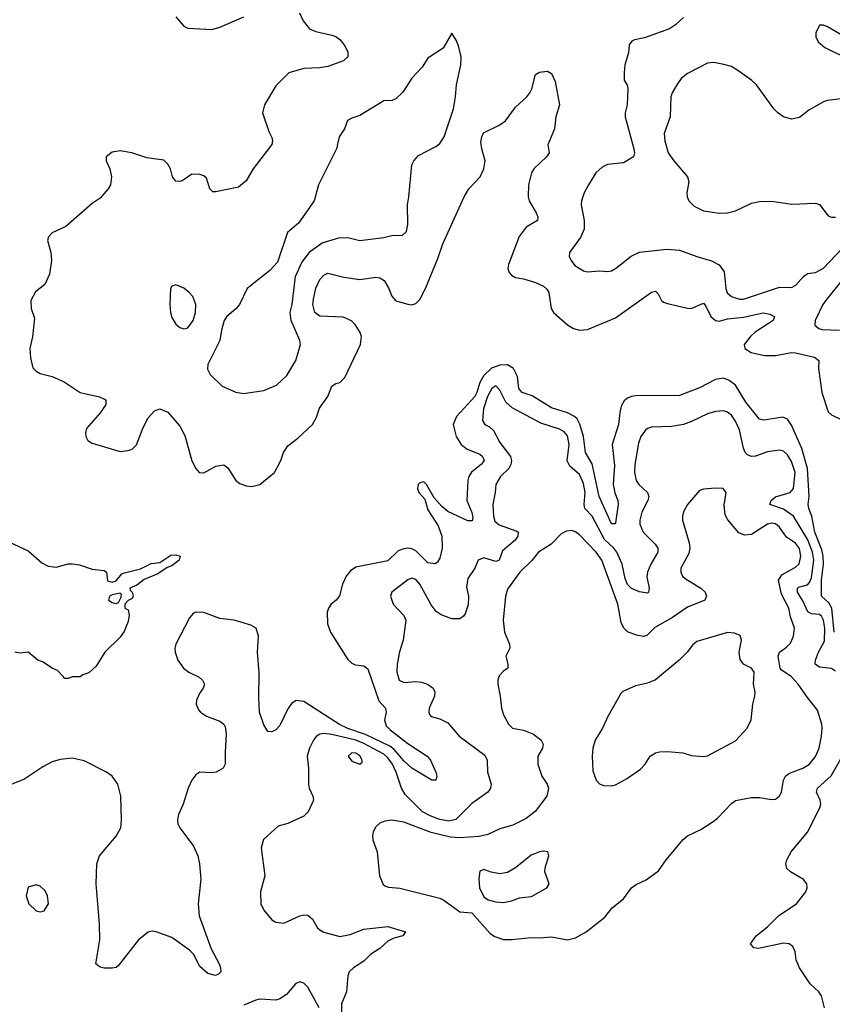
# Model space of a CAD drawing. Header units: inches. Extents: x 1384664 to 1536621, y 460766 to 646467.
# Tile 353 of 488: x 1430688 to 1434755, y 572467 to 577396. Entities that reach past the tile are written whole.
import ezdxf

# ---------------------------------------------------------------- set-up
doc = ezdxf.new("R2010")
doc.units = ezdxf.units.IN
doc.header["$MEASUREMENT"] = 0
doc.layers.add('B4537', color=7, linetype='Continuous')

msp = doc.modelspace()

# ---------------------------------------------------------------- linework, layer by layer
at = {"layer": 'B4537', "color": 5}
for points, elevation in [([(1432088.4, 577430), (1432106.4, 577390), (1432138, 577350), (1432170, 577337.7), (1432250, 577318.6), (1432270, 577311.2), (1432290, 577296.9), (1432311.7, 577270), (1432330, 577234.8), (1432330.4, 577210), (1432307.7, 577190), (1432230, 577162.2), (1432190, 577154.6), (1432110, 577152.4), (1432034, 577130), (1431970, 577065.6), (1431912.3, 576970), (1431903.2, 576930), (1431935.5, 576835.5), (1431950, 576806), (1431953.4, 576790), (1431949, 576771), (1431856, 576650), (1431822, 576590), (1431782.8, 576557.2), (1431670, 576533.6), (1431654.5, 576534.5), (1431639.2, 576550), (1431623, 576603), (1431610, 576615.1), (1431590, 576621.7), (1431550, 576622), (1431501, 576590), (1431490, 576585.6), (1431468.5, 576588.5), (1431451.8, 576610), (1431442, 576650), (1431430, 576672.3), (1431410, 576693.6), (1431324.8, 576704.8), (1431248.7, 576730), (1431190, 576739.7), (1431150, 576733.7), (1431120.7, 576710), (1431120.7, 576690), (1431139.1, 576650), (1431147.3, 576610), (1431142.8, 576570), (1431130.8, 576550), (1431090, 576502.7), (1431050, 576475.1), (1430918.9, 576361.1), (1430850.2, 576329.8), (1430831.7, 576308.3), (1430827.2, 576290), (1430843.2, 576230), (1430846.9, 576190), (1430837.2, 576122.8), (1430814.4, 576070), (1430766.9, 576033.1), (1430743.1, 575990), (1430745.5, 575950), (1430762, 575902), (1430751.1, 575808.9), (1430739.1, 575750), (1430742.7, 575702.7), (1430754, 575654), (1430770, 575636.4), (1430790, 575625.3), (1430850.3, 575610.3), (1430910, 575583.1), (1430990.7, 575530), (1431087.9, 575507.9), (1431115.2, 575495.2), (1431119.3, 575490), (1431118.7, 575470), (1431091.5, 575430), (1431022.6, 575350), (1431016.5, 575330), (1431018, 575310), (1431028.5, 575290), (1431050, 575275.8), (1431190, 575234.4), (1431230, 575238.7), (1431250, 575246), (1431271.9, 575268.1), (1431305.6, 575354.4), (1431330, 575402.4), (1431362, 575438), (1431390, 575448.5), (1431430, 575432), (1431490, 575362), (1431513.9, 575313.9), (1431550, 575188), (1431568.6, 575148.6), (1431586.4, 575130), (1431610, 575127), (1431670, 575161.8), (1431710, 575167.5), (1431730, 575152.2), (1431770, 575088.9), (1431790, 575073.7), (1431822, 575062), (1431850, 575058.6), (1431889.6, 575070), (1431963.5, 575130), (1431994, 575190), (1432008.7, 575230), (1432030, 575262.6), (1432079.4, 575300.6), (1432153.1, 575370), (1432173.7, 575406.3), (1432188.6, 575451.4), (1432230.5, 575509.5), (1432250, 575561.7), (1432270, 575574.7), (1432290, 575579.6), (1432315, 575605), (1432393.5, 575770), (1432398.2, 575810), (1432391.5, 575830), (1432366.5, 575870), (1432348, 575888), (1432307.3, 575907.3), (1432190, 575912.4), (1432165.1, 575930), (1432155.3, 575970), (1432157.6, 575997.6), (1432170, 576052.7), (1432190, 576095.3), (1432210, 576118), (1432230, 576127.2), (1432310, 576107.2), (1432390, 576095.3), (1432470, 576106.7), (1432490, 576104), (1432511.4, 576090), (1432533.2, 576053.2), (1432550, 576012.7), (1432570, 575988.9), (1432630, 575971.4), (1432650, 575969.1), (1432670, 575975.6), (1432690, 575994.9), (1432719.1, 576050), (1432780, 576200), (1432805.3, 576274.7), (1432912.3, 576510), (1432936, 576550), (1432992.2, 576610), (1433011.3, 576650), (1433017.3, 576690), (1433000.6, 576750), (1432996.3, 576783.7), (1433000.5, 576810), (1433009.6, 576830), (1433090, 576868.9), (1433119.8, 576890), (1433170, 576958.5), (1433225.7, 577010), (1433241, 577030), (1433251.1, 577050), (1433270, 577121), (1433290, 577133.4), (1433330, 577139.1), (1433350, 577126.8), (1433367.3, 577087.3), (1433388.9, 576970), (1433371.6, 576910), (1433363.6, 576850), (1433330.4, 576770), (1433338, 576730), (1433324.9, 576710), (1433260.2, 576650), (1433250, 576629.6), (1433234, 576570), (1433232.3, 576510), (1433237.7, 576490), (1433273.5, 576430), (1433281.2, 576410), (1433278.9, 576390), (1433223, 576357), (1433188.4, 576310), (1433133.8, 576170), (1433131.5, 576150), (1433138.3, 576130), (1433150, 576116.5), (1433170, 576105.8), (1433210, 576099.5), (1433270, 576080.5), (1433310, 576062.7), (1433326.6, 576046.6), (1433335.5, 576030), (1433347.3, 575950), (1433359.8, 575930), (1433430, 575868.1), (1433459.7, 575850), (1433490, 575841.7), (1433530, 575846), (1433670, 575903.5), (1433850, 576032.7), (1433870, 576037.3), (1433883.5, 576023.5), (1433899.8, 575990), (1433910, 575981.4), (1433930, 575975.1), (1434030, 575951.4), (1434048.9, 575951.1), (1434110, 575976.5), (1434122.1, 575962.1), (1434146.5, 575910), (1434170.1, 575890.1), (1434190, 575886.9), (1434230, 575897.8), (1434310, 575906.5), (1434408.3, 575928.3), (1434441.3, 575921.3), (1434465.3, 575910), (1434459.6, 575890), (1434368.8, 575831.2), (1434345.3, 575810), (1434313.2, 575770), (1434317.6, 575750), (1434349.3, 575729.3), (1434414.9, 575714.9), (1434470, 575714.6), (1434550, 575729.3), (1434570, 575729), (1434666, 575706), (1434686.7, 575690), (1434685.5, 575650), (1434702.7, 575530), (1434733.3, 575433.3), (1434750, 575418.5), (1434809.4, 575390)], 720), ([(1431469.5, 577409.5), (1431510, 577363.7), (1431530, 577354), (1431650, 577346.5), (1431690, 577357.8), (1431810, 577410.3)], 720), ([(1434010, 577407.8), (1433970.3, 577370), (1433939.3, 577350), (1433815.2, 577304.8), (1433765, 577295), (1433751.5, 577288.5), (1433737.6, 577270), (1433734.9, 577230), (1433716.4, 577170), (1433712.4, 577130), (1433713.7, 577093.7), (1433728.4, 577068.4), (1433731.7, 577051.7), (1433728.9, 576970), (1433717.7, 576930), (1433717.7, 576910), (1433760.7, 576750), (1433764.4, 576730), (1433759.6, 576710), (1433710, 576679.8), (1433629.4, 576670.6), (1433602.6, 576657.4), (1433570.9, 576629.1), (1433534, 576570), (1433512.9, 576530), (1433498.9, 576490), (1433498.3, 576470), (1433513.2, 576390), (1433512.2, 576347.8), (1433494.4, 576305.6), (1433439.3, 576230), (1433438, 576210), (1433448, 576190), (1433465.9, 576165.9), (1433510, 576139.6), (1433530, 576134.3), (1433590, 576138.5), (1433630, 576136), (1433650, 576138.9), (1433669.5, 576150), (1433747.8, 576212.2), (1433790, 576233.1), (1433926.9, 576246.9), (1433990, 576242.4), (1434076, 576210), (1434150, 576188.4), (1434188.9, 576168.9), (1434213.1, 576133.1), (1434221.9, 576050), (1434228.1, 576028.1), (1434249.6, 576009.6), (1434290, 575997.6), (1434310, 575996.8), (1434490, 576056.9), (1434550, 576055.9), (1434572.6, 576067.4), (1434610, 576110.3), (1434630, 576125.5), (1434670, 576130.2), (1434710, 576151.4), (1434804.2, 576250)], 740), ([(1434810, 577313.1), (1434730, 577360.6), (1434710, 577368.9), (1434690, 577368.4), (1434672.5, 577330), (1434671.7, 577310), (1434684.4, 577284.4), (1434717.5, 577257.5), (1434750, 577239.5), (1434798, 577218)], 760), ([(1434810, 577002), (1434730, 576991.8), (1434710, 576984.5), (1434637.5, 576942.5), (1434590, 576906.6), (1434550, 576898.3), (1434509.8, 576909.8), (1434482.7, 576930), (1434462.7, 576950), (1434375.6, 577070), (1434352.4, 577092.4), (1434282.2, 577142.2), (1434250, 577161.7), (1434211.8, 577171.8), (1434162.2, 577182.2), (1434130, 577178.2), (1434030, 577126.8), (1433998.9, 577101.1), (1433975.9, 577070), (1433953.4, 577030), (1433947.3, 577010), (1433943.2, 576910), (1433913.6, 576826.4), (1433916.2, 576790), (1433933.7, 576730), (1433961.5, 576690), (1434030.3, 576610), (1434036.2, 576583.8), (1434026, 576530), (1434028.2, 576510), (1434037.1, 576490), (1434063.2, 576463.2), (1434110, 576439.6), (1434190, 576426.9), (1434230.8, 576429.2), (1434270, 576439.5), (1434350, 576477.6), (1434390, 576486), (1434450, 576487.7), (1434551.9, 576471.9), (1434670, 576478.4), (1434690.3, 576470.3), (1434734.4, 576414.4), (1434750, 576407.6), (1434770, 576408)], 760), ([(1434814.1, 576105.9), (1434725.1, 575994.9), (1434708.1, 575970), (1434668.3, 575890), (1434666.9, 575866.9), (1434687.7, 575850), (1434704.4, 575844.4), (1434790, 575841.3)], 740), ([(1434764.3, 574330), (1434752, 574450), (1434736.8, 574476.8), (1434700.4, 574510), (1434700.7, 574590), (1434710.6, 574670), (1434708.5, 574710), (1434702.2, 574742.2), (1434667, 574830), (1434652.7, 574910), (1434637.3, 574950), (1434634.6, 574970), (1434639, 575010), (1434629.9, 575150), (1434602.8, 575250), (1434550, 575365.6), (1434530, 575397.1), (1434506.5, 575406.5), (1434411.3, 575391.3), (1434390, 575396.2), (1434321.8, 575481.8), (1434270, 575566), (1434239.3, 575590), (1434210, 575600.8), (1434170, 575594.9), (1434090, 575552.5), (1433990, 575514.9), (1433770, 575513.1), (1433749.5, 575510.5), (1433730, 575501.5), (1433712.6, 575487.4), (1433698.8, 575461.2), (1433690.7, 575429.3), (1433684.5, 575370), (1433653.7, 575270), (1433664.6, 575164.6), (1433658.7, 575070), (1433667, 575027), (1433681.5, 574990), (1433682.7, 574970), (1433670, 574878), (1433667.1, 574872.9), (1433650, 574871.8), (1433588.7, 575008.7), (1433552.2, 575172.2), (1433518.9, 575230), (1433509, 575310), (1433491.7, 575371.7), (1433477.6, 575397.6), (1433464.4, 575410), (1433430, 575428.4), (1433350, 575453.9), (1433252.4, 575512.4), (1433202.3, 575530), (1433185.7, 575550), (1433179.2, 575610), (1433158.7, 575650), (1433130, 575667.9), (1433090, 575666.8), (1433048.5, 575651.5), (1433010, 575615.4), (1432990, 575579.9), (1432975.5, 575530), (1432965.2, 575510), (1432874.6, 575410), (1432856.6, 575370), (1432872.1, 575310), (1432897.6, 575270), (1432926.7, 575246.7), (1432990, 575220.5), (1433004.1, 575210), (1433011.7, 575190), (1432996.9, 575170), (1432948.4, 575131.6), (1432936.1, 575110), (1432931.1, 575090), (1432926.3, 574990), (1432951.1, 574928.9), (1432955.9, 574904.1), (1432952.9, 574887.1), (1432930, 574887.7), (1432830, 574933.5), (1432799.8, 574959.8), (1432762.6, 575002.6), (1432724.2, 575070), (1432710, 575082), (1432690, 575078.3), (1432682.3, 575070), (1432678.9, 575050), (1432684.9, 575030), (1432715.6, 574995.6), (1432730, 574943), (1432782.5, 574862.5), (1432800.8, 574810), (1432802.1, 574750), (1432790, 574700.7), (1432779.1, 574680.9), (1432767.8, 574672.2), (1432730, 574677.1), (1432670, 574737.3), (1432650, 574747.5), (1432630, 574750.4), (1432610, 574748), (1432582.8, 574737.2), (1432530, 574686.7), (1432370, 574655), (1432343.4, 574636.6), (1432322.3, 574610), (1432303.5, 574570), (1432288, 574512), (1432271.1, 574490), (1432246, 574470), (1432232.7, 574450), (1432226.9, 574430), (1432228, 574372), (1432242.8, 574330), (1432330, 574193.4), (1432350, 574174.9), (1432366.6, 574166.6), (1432410, 574161.2), (1432430, 574147), (1432485.8, 573985.8), (1432518.3, 573950), (1432521.6, 573930), (1432513.5, 573890), (1432522.1, 573862.1), (1432541.3, 573841.3), (1432630, 573772.7), (1432726.4, 573710), (1432743.1, 573690), (1432770.4, 573630), (1432774.9, 573610), (1432770.5, 573589.5), (1432750, 573589.6), (1432650, 573648.7), (1432610, 573686.1), (1432562.4, 573742.4), (1432539.5, 573759.5), (1432417.7, 573817.7), (1432330, 573847.8), (1432288.4, 573868.4), (1432110, 573983.1), (1432071.8, 573988.2), (1432050, 573974), (1432030, 573947), (1431990, 573862.9), (1431970, 573840.7), (1431950, 573832), (1431930, 573832.3), (1431910, 573866), (1431888.8, 573930), (1431883.9, 574003.9), (1431886.7, 574126.7), (1431878.1, 574230), (1431882.5, 574310), (1431871.1, 574350), (1431844.5, 574364.5), (1431762, 574390), (1431690, 574398.7), (1431610, 574428.5), (1431570, 574430.7), (1431556.3, 574423.7), (1431537.9, 574402.1), (1431469.2, 574270), (1431463.9, 574250), (1431465.2, 574230), (1431479.7, 574190), (1431507.7, 574150), (1431534.6, 574130), (1431585.3, 574105.3), (1431602.8, 574090), (1431612.4, 574070), (1431606.7, 574050), (1431590, 574027.3), (1431572.7, 573990), (1431570.3, 573970), (1431582.2, 573942.2), (1431592.4, 573930), (1431622, 573910), (1431690, 573884.6), (1431709.2, 573869.2), (1431715.8, 573855.8), (1431721.7, 573821.7), (1431715.5, 573730), (1431716.5, 573670), (1431706, 573650), (1431671.1, 573628.9), (1431650, 573625.7), (1431590.2, 573629.8), (1431570, 573616.8), (1431550, 573589.7), (1431530.9, 573550), (1431506, 573470), (1431483, 573417), (1431477.6, 573390), (1431479.6, 573370), (1431488.5, 573350), (1431558.3, 573258.3), (1431579, 573210), (1431587.9, 573170), (1431594, 573094), (1431581.8, 572970), (1431586, 572910), (1431645.7, 572745.7), (1431686, 572670), (1431693.4, 572650), (1431694, 572630), (1431682, 572618), (1431667.7, 572612.3), (1431630, 572621.1), (1431590, 572656.9), (1431558.2, 572718.2), (1431538.1, 572738.1), (1431450, 572801.6), (1431370, 572830.8), (1431350, 572832.8), (1431330, 572828.3), (1431282.6, 572790), (1431180.7, 572659.3), (1431170, 572652), (1431150, 572648), (1431110, 572648), (1431090, 572652.7), (1431069.5, 572670), (1431089.7, 572790), (1431088, 572870), (1431071.3, 573070), (1431074.3, 573170), (1431087.6, 573210), (1431170, 573308.4), (1431193.5, 573350), (1431198, 573390), (1431193.8, 573510), (1431178.8, 573570), (1431150, 573609.7), (1431123, 573630), (1431010, 573685.6), (1430950, 573699.8), (1430890, 573692.1), (1430850, 573680.4), (1430803.4, 573656.6), (1430707.9, 573592.1), (1430610, 573554.5)], 720), ([(1434770, 574135.5), (1434750, 574148.1), (1434690, 574154.6), (1434669, 574170), (1434670.5, 574190), (1434684.9, 574230), (1434715.7, 574284.3), (1434717.5, 574350), (1434710.8, 574390.8), (1434700.7, 574410), (1434690, 574419), (1434650, 574422.5), (1434631.7, 574431.7), (1434607.2, 574487.2), (1434581, 574530), (1434579.8, 574550), (1434584.8, 574555.2), (1434630, 574566.3), (1434640.8, 574579.2), (1434650, 574601.7), (1434662.8, 574690), (1434655.8, 574730), (1434632.3, 574792.3), (1434560.4, 574910), (1434510, 574945.4), (1434441.5, 574970), (1434449.1, 574990), (1434470, 575007.4), (1434543.5, 575030), (1434561, 575050), (1434568.4, 575130), (1434550, 575184.5), (1434530, 575217.8), (1434510, 575236.2), (1434490, 575241.6), (1434430, 575233.5), (1434370, 575210.8), (1434350, 575209.8), (1434330, 575217.7), (1434319.2, 575230), (1434310.5, 575250.5), (1434290, 575343.6), (1434270, 575387.1), (1434250, 575415.6), (1434230, 575431.9), (1434210, 575437.8), (1434170, 575434.6), (1434130, 575423.5), (1434050, 575383.9), (1434009.8, 575369.8), (1433950, 575359.9), (1433850, 575356.8), (1433830, 575349.8), (1433819.3, 575340.7), (1433796.5, 575310), (1433784.1, 575275.9), (1433765.9, 575170), (1433765.1, 575130), (1433773.4, 575090), (1433786, 575070), (1433830.3, 575030), (1433837.3, 575010), (1433832.1, 574990), (1433800.9, 574930), (1433791.6, 574890), (1433791.6, 574870), (1433808.7, 574830), (1433868.3, 574770), (1433881.6, 574750), (1433881.4, 574730), (1433845.9, 574670), (1433830.1, 574630), (1433827.3, 574607.3), (1433839, 574550), (1433835.5, 574530), (1433830, 574526), (1433790, 574532), (1433750, 574548.2), (1433730, 574568.9), (1433718.4, 574598.4), (1433702.8, 574670), (1433677.1, 574730), (1433662.2, 574750), (1433614.5, 574794.5), (1433552.8, 574910), (1433516.4, 574950), (1433513, 574970), (1433518.1, 575030), (1433510, 575073.5), (1433490, 575119.4), (1433441, 575161), (1433428.6, 575188.6), (1433437.9, 575270), (1433430, 575312.5), (1433412.9, 575332.9), (1433390, 575346.7), (1433296.5, 575376.5), (1433152.9, 575452.9), (1433121.6, 575481.6), (1433090, 575542), (1433070, 575562.4), (1433050, 575549.6), (1433028.8, 575510), (1433008.8, 575448.8), (1433004.6, 575390), (1433015.5, 575370), (1433038.4, 575358.4), (1433058.9, 575338.9), (1433090, 575279.6), (1433144, 575210), (1433149.5, 575190), (1433145.8, 575170), (1433135.5, 575150), (1433094.5, 575110), (1433070.2, 575070), (1433068.1, 575030), (1433055.1, 574970), (1433059.3, 574910), (1433066.6, 574886.6), (1433087.3, 574867.3), (1433176.2, 574836.2), (1433182.6, 574830), (1433180.8, 574810), (1433167.7, 574790), (1433103.4, 574736.6), (1433086.7, 574690), (1433070, 574683.4), (1433010, 574702.8), (1432982.6, 574690), (1432965.2, 574650), (1432930, 574599.3), (1432924.4, 574555.6), (1432933.5, 574510), (1432932.3, 574467.7), (1432917.3, 574422.7), (1432908.9, 574410), (1432890, 574397.4), (1432850, 574396.2), (1432796.8, 574416.8), (1432773, 574433), (1432747.1, 574467.1), (1432690, 574569.7), (1432670, 574593.6), (1432650, 574599.8), (1432630, 574592.1), (1432550.8, 574530), (1432542.8, 574510), (1432556.3, 574470), (1432610, 574413.4), (1432620.4, 574390), (1432607.2, 574290), (1432589.1, 574230.9), (1432576.9, 574170), (1432575.6, 574130), (1432586.3, 574090), (1432610, 574078.3), (1432670, 574082.5), (1432699.5, 574079.5), (1432729.4, 574069.4), (1432757.4, 574050), (1432765.5, 574030), (1432763.6, 574010), (1432737, 573950), (1432734.9, 573930), (1432738.8, 573918.8), (1432747.5, 573907.5), (1432790, 573896.5), (1432830, 573875.8), (1432886.5, 573810), (1433015.2, 573715.2), (1433027.9, 573690), (1433028.5, 573630), (1433047.7, 573570), (1433043.3, 573550), (1433030, 573529.2), (1432950, 573472.7), (1432870, 573393.1), (1432835.6, 573384.4), (1432790, 573392), (1432741.6, 573410), (1432704.1, 573430), (1432616.8, 573516.8), (1432598, 573550), (1432572.2, 573630), (1432553.8, 573670), (1432530, 573701.9), (1432510, 573719.6), (1432410, 573773.6), (1432370, 573789.7), (1432250, 573818.3), (1432210, 573822.4), (1432190, 573819.4), (1432171.4, 573808.6), (1432157.8, 573790), (1432137.5, 573750), (1432126.5, 573710), (1432133.8, 573650), (1432133, 573570), (1432136.3, 573550), (1432154.8, 573510), (1432158.8, 573490), (1432130.8, 573430), (1432110, 573409.5), (1432030, 573373.2), (1431981.6, 573358.4), (1431908.2, 573291.8), (1431896.3, 573250), (1431914.4, 573110), (1431892.2, 573030), (1431894.9, 572970), (1431910, 572938.8), (1431950, 572891), (1431970, 572878.8), (1432010, 572873.4), (1432090, 572910.5), (1432110, 572915.5), (1432130, 572913.4), (1432153.5, 572893.5), (1432178, 572850), (1432190, 572839.3), (1432209.2, 572829.2), (1432290, 572807.3), (1432342.6, 572817.4), (1432410, 572843.2), (1432530, 572857.4), (1432618, 572830), (1432604.7, 572810), (1432561, 572799), (1432530, 572783.1), (1432490, 572747.4), (1432444, 572716), (1432410, 572683.5), (1432358, 572650), (1432336.4, 572630), (1432330.3, 572609.7), (1432323.2, 572530), (1432298.8, 572470), (1432298, 572430)], 740), ([(1430590, 574803), (1430730, 574738), (1430798, 574678), (1430830, 574660.7), (1430870, 574655.5), (1430930, 574673), (1430952.8, 574672.8), (1430987.5, 574667.5), (1431050, 574646), (1431110, 574638), (1431122, 574630), (1431126.8, 574586.8), (1431150, 574580.7), (1431170, 574587.3), (1431198.4, 574621.6), (1431212.4, 574627.6), (1431292.8, 574647.2), (1431346.2, 574673.8), (1431390, 574679.5), (1431444.8, 574715.2), (1431470, 574716.9), (1431490.8, 574710), (1431486, 574690), (1431450, 574661.5), (1431425.7, 574654.3), (1431378.6, 574621.4), (1431310, 574594), (1431274, 574566), (1431238.8, 574550), (1431240.7, 574540.7), (1431251.3, 574530), (1431256, 574510), (1431250, 574498), (1431231.3, 574488.7), (1431214, 574470), (1431214, 574450), (1431230, 574442), (1431234.9, 574414.9), (1431230, 574384), (1431210, 574332.7), (1431190, 574304.5), (1431114, 574230), (1431070, 574159.3), (1431033.7, 574126.3), (1431003.6, 574116.4), (1430990, 574106), (1430950, 574106), (1430930, 574098), (1430910, 574099), (1430907.3, 574107.3), (1430877.7, 574137.7), (1430849.8, 574150), (1430801.8, 574181.8), (1430779.3, 574190), (1430730, 574229.3), (1430690, 574225.6), (1430663.7, 574230)], 680), ([(1434715.7, 572450), (1434700.2, 572510), (1434687, 572530), (1434643.5, 572570), (1434590.8, 572650), (1434573.8, 572690), (1434569.7, 572730), (1434557.3, 572757.3), (1434539.3, 572770), (1434510, 572772.9), (1434386, 572746), (1434362, 572750), (1434345.2, 572770), (1434374, 572810), (1434430, 572855.6), (1434487.3, 572912.7), (1434576.4, 572970), (1434623, 573030), (1434629.6, 573050), (1434627.6, 573070), (1434610, 573091.5), (1434546, 573130), (1434526.9, 573146.9), (1434521.6, 573170), (1434526.6, 573190), (1434548.3, 573230), (1434630, 573328.5), (1434692, 573450), (1434697.6, 573470), (1434694.8, 573490), (1434675.5, 573530), (1434680.3, 573550), (1434749, 573611), (1434810, 573720.2)], 740), ([(1432186.5, 572450), (1432130, 572553.7), (1432110, 572573.8), (1432090, 572579.8), (1432070, 572572), (1432023.1, 572516.9), (1431990, 572494.8), (1431970, 572488.7), (1431890, 572492.4), (1431870, 572488), (1431810, 572463)], 740)]:
    msp.add_lwpolyline(points, dxfattribs=dict(at, elevation=elevation))
for points, elevation in [([(1432850, 577328), (1432806.8, 577253.2), (1432730, 577204), (1432702, 577158), (1432650, 577104), (1432606.1, 577033.9), (1432570, 576999.3), (1432550, 576992.3), (1432510, 576989.5), (1432390, 576916.2), (1432350, 576903.7), (1432328.7, 576891.3), (1432313.4, 576850), (1432286.4, 576810), (1432272.9, 576750), (1432183.1, 576570), (1432161.3, 576490), (1432083.1, 576376.9), (1432028.7, 576330), (1431977.7, 576182.3), (1431939.9, 576140.1), (1431826.8, 576050), (1431787.3, 575970), (1431770, 575949.3), (1431724, 575910), (1431710.7, 575890), (1431697.6, 575842.4), (1431690.2, 575790), (1431629.2, 575670.8), (1431627.2, 575647.2), (1431640.7, 575620.7), (1431701.7, 575561.7), (1431770, 575531.8), (1431810, 575525.3), (1431830, 575528.5), (1431910, 575539.5), (1431973, 575567), (1432024.7, 575615.3), (1432069.8, 575690.2), (1432092.6, 575770), (1432089.8, 575790), (1432047.3, 575890), (1432041.6, 575930), (1432051.2, 575970), (1432068.9, 576111.1), (1432099.8, 576180.2), (1432143.1, 576236.9), (1432201.4, 576278.6), (1432284.5, 576304.5), (1432330, 576306.5), (1432390, 576290.4), (1432510, 576305.2), (1432550, 576315.5), (1432603.3, 576316.7), (1432623.5, 576336.5), (1432630.8, 576370), (1432628.5, 576470), (1432635.8, 576510), (1432649.8, 576670.2), (1432660.7, 576690), (1432684.4, 576715.6), (1432770, 576760.9), (1432790, 576775.8), (1432812.8, 576810), (1432858.2, 576950), (1432869.7, 577009.7), (1432874.7, 577070), (1432896.2, 577170), (1432898, 577210), (1432884.7, 577264.7), (1432872.9, 577292.9)], 740), ([(1431470, 576069.2), (1431450, 576062), (1431442.8, 576050), (1431438.7, 575970), (1431443.2, 575930), (1431450, 575905.5), (1431470, 575872.7), (1431490, 575854.4), (1431510, 575848.4), (1431530, 575853.4), (1431555.6, 575890), (1431567.3, 575930), (1431569.6, 575970), (1431554.5, 576010), (1431536, 576030), (1431510, 576051.6)], 740), ([(1434170, 575051.8), (1434110, 575046), (1434090, 575039.3), (1434030, 574969.3), (1434010, 574933.2), (1434004.9, 574910), (1434004.9, 574890), (1434038.1, 574778.1), (1434041.8, 574750), (1434036.6, 574723.4), (1433997.3, 574650), (1433996.9, 574630), (1434005.7, 574610), (1434018.3, 574598.3), (1434096.4, 574550), (1434118.7, 574530), (1434125.3, 574510), (1434116.4, 574490), (1434030, 574456.1), (1433955.8, 574404.2), (1433865.8, 574354.2), (1433826.6, 574313.4), (1433810, 574307.7), (1433774.8, 574314.8), (1433730, 574332.6), (1433710.6, 574350.6), (1433697.9, 574377.9), (1433681.1, 574470), (1433601.9, 574690), (1433572.4, 574730), (1433490, 574817.1), (1433470, 574831.9), (1433450, 574839.2), (1433423.7, 574836.3), (1433397.8, 574822.2), (1433347.6, 574770), (1433284, 574730), (1433251.5, 574688.5), (1433190.3, 574630), (1433130, 574545.1), (1433119.6, 574510), (1433107.2, 574390), (1433114.9, 574330), (1433138.8, 574270), (1433141, 574250), (1433121, 574210), (1433130.7, 574170.7), (1433130.8, 574150), (1433110, 574135.3), (1433088.3, 574111.7), (1433080.7, 574090), (1433080.5, 574070), (1433093.1, 574010), (1433099, 573950), (1433110, 573916.3), (1433134, 573870), (1433154.8, 573850), (1433210, 573840.2), (1433259.2, 573819.2), (1433298.3, 573790), (1433307.6, 573770), (1433303.6, 573750), (1433281.7, 573710), (1433280.8, 573670), (1433300.6, 573610), (1433327.7, 573570), (1433335.2, 573550), (1433325.3, 573510), (1433268.2, 573431.8), (1433222.8, 573397.2), (1433156.6, 573363.4), (1433090, 573345.6), (1433030, 573317.8), (1432986.6, 573306.6), (1432890, 573299.9), (1432844.4, 573304.4), (1432747.1, 573327.1), (1432610, 573379.8), (1432550.2, 573389.8), (1432515.6, 573384.4), (1432490, 573373.3), (1432470, 573356.2), (1432456.5, 573330), (1432453.1, 573310), (1432456, 573290), (1432476.9, 573230), (1432487.9, 573110), (1432507.3, 573067.3), (1432519.3, 573059.3), (1432533.4, 573053.4), (1432590, 573049.1), (1432790, 572998), (1432810, 572988.8), (1432890, 572930.4), (1432950, 572924.9), (1433042.2, 572822.2), (1433066.5, 572806.5), (1433110, 572791.6), (1433150, 572791.5), (1433250, 572802.4), (1433290, 572799.3), (1433350, 572804.9), (1433430, 572790.7), (1433470, 572800.5), (1433523.7, 572830), (1433616.9, 572903.1), (1433653.2, 572950), (1433710, 572994.8), (1433749.7, 573050.3), (1433773.3, 573066.7), (1433824, 573090), (1433884.8, 573135.2), (1433922.7, 573190), (1434008.5, 573291.5), (1434029.7, 573310.3), (1434097.2, 573342.8), (1434158.3, 573381.7), (1434180.5, 573399.5), (1434250, 573473), (1434270, 573487.7), (1434350, 573502.4), (1434390, 573502.4), (1434450, 573491.8), (1434470, 573494.9), (1434478.9, 573501.1), (1434490, 573510.4), (1434499.8, 573530), (1434509.8, 573590), (1434520.9, 573610), (1434536.9, 573623.1), (1434607.6, 573650), (1434641, 573670), (1434670, 573707.2), (1434689, 573750), (1434701.4, 573810), (1434703.9, 573850), (1434702.3, 573870), (1434679.9, 573939.9), (1434630, 574002.4), (1434584.7, 574070), (1434548.1, 574108.1), (1434500.6, 574140.6), (1434493.9, 574150), (1434483.9, 574210), (1434489.9, 574230.1), (1434525.4, 574254.6), (1434545, 574275), (1434559.8, 574310), (1434566, 574350), (1434546.2, 574406.2), (1434536.6, 574450), (1434500.8, 574520.8), (1434486.3, 574590), (1434502.6, 574617.4), (1434570, 574655.1), (1434588.4, 574671.6), (1434597.3, 574710), (1434590, 574748.2), (1434570, 574775.9), (1434525.8, 574805.8), (1434490, 574856.5), (1434470, 574872.7), (1434450, 574875.5), (1434430, 574870.8), (1434350, 574818.3), (1434315.7, 574815.7), (1434287.3, 574827.3), (1434232.2, 574892.2), (1434218.3, 574918.3), (1434213.3, 574966.7), (1434224, 575030), (1434209.3, 575049.3)], 760), ([(1431190, 574526), (1431150, 574517.2), (1431138, 574510), (1431132, 574490), (1431150, 574478), (1431170, 574474), (1431182, 574478), (1431195.3, 574504.7), (1431198, 574518)], 680), ([(1434230, 574328.3), (1434076.3, 574283.7), (1434054.8, 574265.2), (1434028.8, 574230), (1433988.9, 574190), (1433870, 574091.8), (1433830, 574074.6), (1433770, 574062.2), (1433706.9, 574033.1), (1433696.1, 574023.9), (1433631.5, 573908.5), (1433604.6, 573850), (1433567.6, 573790), (1433556, 573750), (1433552.9, 573710), (1433556.5, 573636.5), (1433573, 573590), (1433590, 573570.6), (1433610, 573562.4), (1433650, 573560.3), (1433670, 573565.7), (1433724.4, 573595.6), (1433794.9, 573645.1), (1433818.4, 573670), (1433843.6, 573710), (1433870, 573725.3), (1433890, 573731.6), (1433930, 573732.9), (1434006.1, 573726.1), (1434050, 573713), (1434110, 573707.3), (1434130, 573710.7), (1434270, 573786), (1434329.5, 573850), (1434348.1, 573891.9), (1434357, 573970), (1434367, 574010), (1434369.5, 574030), (1434360.5, 574070), (1434364.5, 574130), (1434350, 574149.3), (1434310.8, 574170.8), (1434294, 574194), (1434288.5, 574230), (1434300.7, 574290), (1434293.1, 574313.1), (1434265.1, 574325.1)], 780), ([(1432350, 573725.7), (1432331.8, 573710), (1432350, 573684), (1432390, 573668.7), (1432401.2, 573678.8), (1432402.4, 573690), (1432390, 573711.4), (1432370, 573724.2)], 760), ([(1433310, 573233.5), (1433290, 573230.5), (1433246.9, 573213.1), (1433169.1, 573150), (1433130, 573127.6), (1433090, 573120.7), (1433048.2, 573128.2), (1433010, 573141.5), (1432990, 573133.7), (1432985.2, 573094.8), (1432989.3, 573050), (1433010, 573006), (1433032, 572990), (1433070, 572979.5), (1433110, 572977.4), (1433150, 572986.1), (1433190, 572999.5), (1433250, 573007.1), (1433326.5, 573050), (1433338.5, 573070), (1433316, 573130), (1433317.7, 573150), (1433336.7, 573210), (1433330.4, 573230.4)], 780), ([(1430770, 573066), (1430730, 573053.2), (1430720.5, 573010), (1430734, 572970), (1430770, 572936), (1430790, 572930.8), (1430810, 572936), (1430831.2, 572970), (1430827.6, 573010), (1430815.2, 573035.2), (1430790, 573058)], 740)]:
    msp.add_lwpolyline(points, close=True, dxfattribs=dict(at, elevation=elevation))

doc.saveas('drawing.dxf')
